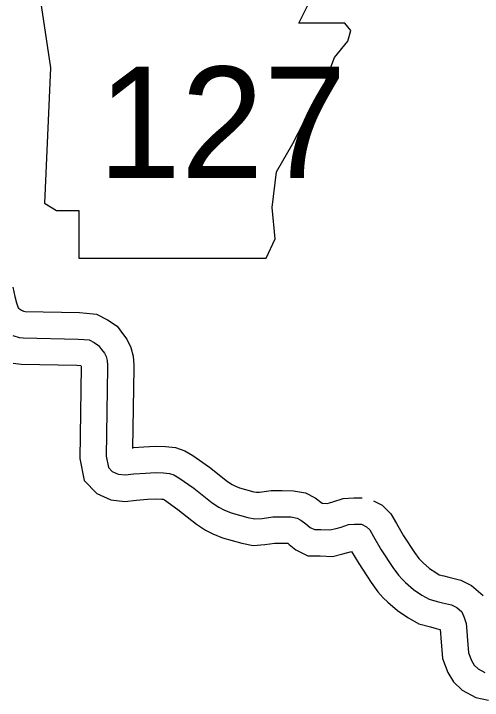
# Model space of a CAD drawing. Extents: x -83719 to 153526, y -11835 to 11446.
# Drawn here: x 7937.8 to 8026.6, y 760.6 to 890.9 of the extents above; entities that cross this region are included whole.
import ezdxf

# ---------------------------------------------------------------- set-up
doc = ezdxf.new("R2010")
doc.units = 0
for name, color, linetype in [('Level 11', 7, 'Continuous'), ('Level 21', 7, 'Continuous'), ('Level 59', 7, 'Continuous')]:
    doc.layers.add(name, color=color, linetype=linetype)

msp = doc.modelspace()

# ---------------------------------------------------------------- linework, layer by layer
at = {"layer": 'Level 11'}
for points in [[(7937.62, 838.97), (7937.95, 837.18), (7938.28, 836), (7938.46, 835.43), (7938.63, 835.05), (7938.64, 835.04), (7938.67, 835.01), (7939.22, 834.62), (7939.59, 834.43), (7939.9, 834.32), (7939.9, 834.32), (7950.24, 834.13), (7951.56, 834.02), (7953.48, 833.84), (7955.57, 832.8), (7957.35, 831.56), (7958.36, 830.2), (7959.23, 829.09), (7959.98, 827.55), (7960.42, 825.89), (7960.55, 824.23), (7960.53, 823.6)], [(7937.67, 824.52), (7939.19, 824.33), (7949.74, 824.14), (7950.46, 824.08), (7950.54, 823.97), (7950.54, 823.89)], [(7950.54, 823.82), (7950.27, 806.43)], [(7960.54, 823.67), (7960.3, 808.38)], [(7960.45, 808.53), (7962.4, 808.69), (7964.56, 808.82), (7966.51, 808.75), (7968.4, 808.54), (7970.19, 807.91), (7971.73, 807.04), (7974.88, 804.8), (7978.32, 802.09), (7979.18, 801.51), (7979.69, 801.25), (7980.59, 800.89), (7983.28, 800.14), (7983.81, 800.04), (7984.35, 800.06), (7986.54, 800.4), (7988.65, 800.38), (7990.78, 800.35), (7993.08, 799.92), (7994.92, 799.01), (7996.23, 797.96), (7997.21, 797.92), (7997.6, 798.02), (7998.29, 798.22), (8000.21, 798.88), (8002.25, 799.01), (8003.79, 798.98)], [(7950.27, 806.43), (7951.13, 802.29), (7953.51, 799.83), (7956.19, 798.63), (7958.83, 798.31), (7961.03, 798.54), (7963.11, 798.72), (7964.68, 798.81), (7965.78, 798.77), (7966.1, 798.74), (7966.36, 798.59), (7968.89, 796.79), (7972.41, 794.02), (7974.09, 792.88), (7975.52, 792.15), (7977.35, 791.41), (7980.99, 790.4), (7983.13, 789.98), (7985.39, 790.11), (7987.25, 790.39), (7988.52, 790.38), (7989.72, 790.36), (7990, 790.13), (7991.27, 789.13), (7993.55, 788.01), (7995.86, 787.96), (7998.22, 787.89), (8000.16, 788.35), (8001.82, 788.83)], [(8005.97, 798.44), (8007.63, 797.59), (8009.28, 795.95), (8010.32, 794.11), (8011.68, 791.76), (8013.72, 788.63), (8014.58, 787.47), (8014.98, 787.02), (8015.37, 786.65), (8016.6, 785.59), (8017.79, 784.8), (8018.45, 784.41), (8019.31, 784.17), (8020.28, 783.93), (8022.53, 783.37), (8024.54, 782.35), (8026.79, 780.43)], [(8001.82, 788.83), (8003.17, 786.51), (8005.5, 782.93), (8006.79, 781.18), (8007.8, 780.04), (8008.69, 779.21), (8010.53, 777.62), (8012.49, 776.31), (8014.56, 775.11), (8016.77, 774.5), (8017.86, 774.23), (8018.61, 774.04), (8018.68, 773.32), (8018.72, 772.43), (8019.04, 768.48), (8020.05, 765.87), (8021.15, 764.1), (8022.76, 762.51), (8025.34, 761.08), (8027.8, 760.58)]]:
    msp.add_lwpolyline(points, dxfattribs=at)
at = {"layer": 'Level 21'}
msp.add_lwpolyline([(7942.2, 897.51), (7944.73, 880.59), (7943.61, 854.93), (7945.86, 853.52), (7950.09, 853.52), (7950.09, 844.5), (7985.62, 844.5), (7987.31, 848.16), (7986.75, 854.08), (7987.59, 860.85), (7990.69, 866.21), (7992.67, 870.16), (7995.49, 874.39), (7997.18, 878.9), (7998.59, 882.56), (8001.13, 885.66), (8001.69, 887.64), (8000.56, 889.05), (7991.82, 889.05), (7993.8, 893), (7994.08, 895.53), (7992.91, 897.48)], close=True, dxfattribs=at)
at = {"layer": 'Level 59'}
for points in [[(7937.61, 829.81), (7938.78, 829.42), (7939.55, 829.33), (7949.99, 829.13), (7951.12, 829.04), (7952.08, 828.95), (7953.02, 828.49), (7953.82, 827.93), (7954.39, 827.16), (7954.96, 826.43), (7955.27, 825.8), (7955.47, 825.04), (7955.55, 824.1), (7955.54, 823.75)], [(7955.54, 823.75), (7955.28, 806.9)], [(7955.28, 806.9), (7955.73, 804.72), (7956.43, 803.99), (7957.53, 803.5), (7958.87, 803.34), (7960.56, 803.52), (7962.75, 803.7), (7964.62, 803.82), (7966.15, 803.76), (7967.28, 803.64), (7968.11, 803.34), (7969.05, 802.81), (7971.89, 800.8), (7975.37, 798.05), (7976.64, 797.2), (7977.6, 796.7), (7978.97, 796.15), (7982.14, 795.27), (7983.47, 795.01), (7984.87, 795.09), (7986.89, 795.4), (7988.59, 795.38), (7990.28, 795.36), (7991.48, 795.13), (7992.22, 794.77), (7993.12, 794.04), (7993.96, 793.38), (7994.76, 792.99), (7995.99, 792.96), (7997.72, 792.91), (7998.88, 793.18), (7999.81, 793.45), (8001.2, 793.93), (8002.37, 794.01), (8003.7, 793.98)], [(8003.7, 793.98), (8004.66, 793.49), (8005.27, 792.89), (8005.97, 791.63), (8007.42, 789.14), (8009.61, 785.78), (8010.69, 784.32), (8011.39, 783.53), (8012.03, 782.93), (8013.57, 781.61), (8015.14, 780.55), (8016.51, 779.76), (8018.04, 779.34), (8019.07, 779.08), (8020.77, 778.66), (8021.74, 778.16), (8022.71, 777.34), (8023.18, 776.3), (8023.53, 775.17), (8023.67, 773.67), (8023.71, 772.74), (8023.97, 769.61), (8024.54, 768.11), (8025.08, 767.25), (8025.79, 766.55), (8027.09, 765.82)]]:
    msp.add_lwpolyline(points, dxfattribs=at)

# ---------------------------------------------------------------- texts
at = {"layer": 'Level 21'}
msp.add_text('127', height=21.12, dxfattribs=at).set_placement((7953.73, 859.69))

doc.saveas('drawing.dxf')
